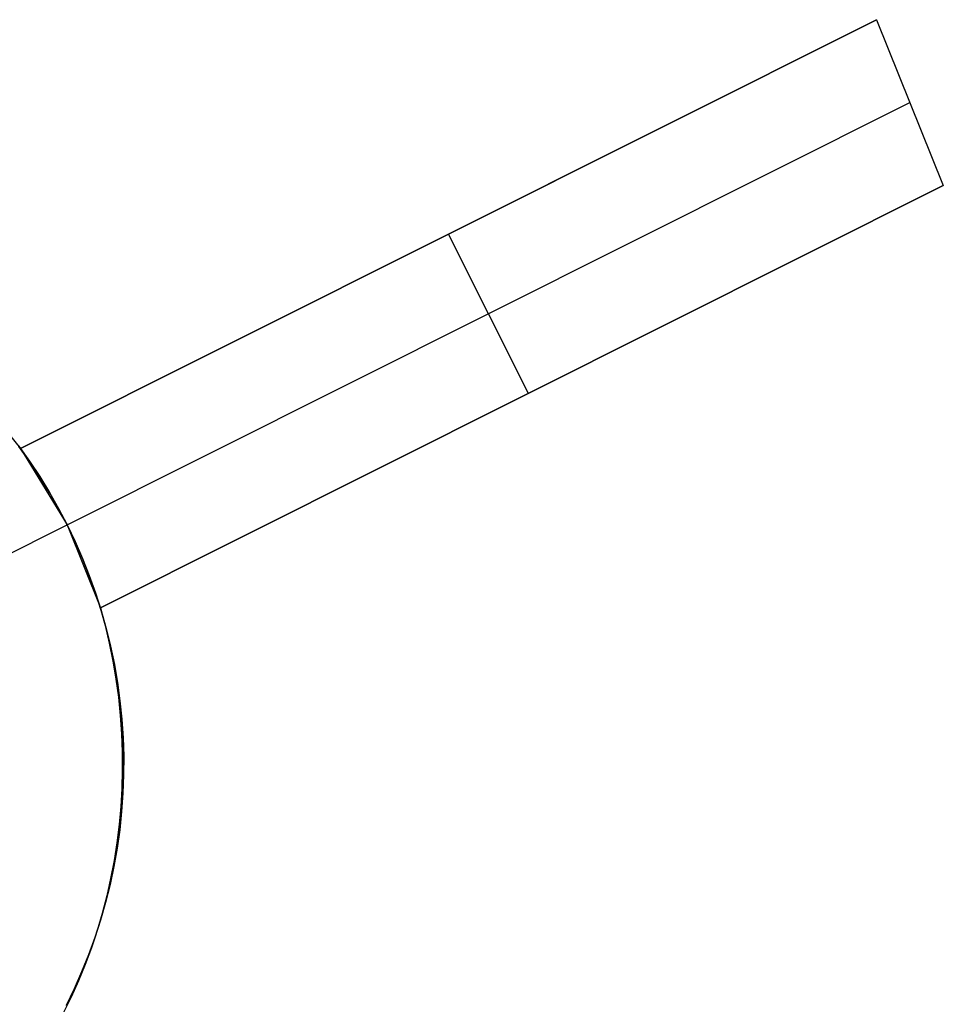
# Model space of a CAD drawing. Header units: millimetres. Extents: x 6239 to 7218, y -13987 to -13139.
# Tile 270 of 296: x 6823.12 to 6828.3, y -13443.25 to -13437.72. Entities that reach past the tile are written whole.
import ezdxf

# ---------------------------------------------------------------- set-up
doc = ezdxf.new("R2010")
doc.units = ezdxf.units.MM
doc.layers.add('color', color=7, linetype='Continuous')

msp = doc.modelspace()

# ---------------------------------------------------------------- linework, layer by layer
at = {"layer": 'color', "color": 254, "true_color": 0xcad1ee}
for p, q in [((6827.927, -13437.7221, 9.0329), (6823.1218, -13440.1302, 3.658)), ((6823.1218, -13440.1302, 11.2365), (6827.927, -13437.7221, 9.0329)), ((6827.927, -13437.7221, 9.0329), (6823.1218, -13440.1302, 3.658)), ((6823.1218, -13440.1302, 11.2365), (6827.927, -13437.7221, 9.0329)), ((6827.927, -13437.7221, 9.0329), (6828.3018, -13438.6528, 8.9509)), ((6827.927, -13437.7221, 9.0329), (6828.3018, -13438.6528, 8.9509)), ((6823.3833, -13440.5584, 3.7), (6828.1147, -13438.1873, 8.9923)), ((6823.1218, -13440.1302, 7.4473), (6826.5094, -13438.4325, 7.4473)), ((6823.5699, -13441.0243, 3.658), (6828.3018, -13438.6528, 8.9509)), ((6828.3018, -13438.6528, 8.9509), (6823.5699, -13441.0243, 11.1148)), ((6823.5699, -13441.0243, 3.658), (6828.3018, -13438.6528, 8.9509)), ((6828.3018, -13438.6528, 8.9509), (6823.5699, -13441.0243, 11.1148)), ((6825.9724, -13439.8202, 6.3454), (6825.5244, -13438.9262, 6.3454)), ((6825.5244, -13438.9262, 6.3454), (6825.5244, -13438.9262, 10.1358)), ((6823.5699, -13441.0243, 7.3864), (6826.9031, -13439.3538, 7.3864)), ((6825.9358, -13439.8385, 10.0341), (6825.9358, -13439.8385, 6.3045)), ((6823.0509, -13440.0417, 11.2592), (6823.1218, -13440.1302, 11.2365)), ((6823.0509, -13440.0417, 11.2592), (6823.1218, -13440.1302, 11.2365)), ((6823.1121, -13440.117, 3.1843), (6823.1724, -13440.2015, 3.1843)), ((6823.1728, -13440.2021, -7.3), (6823.1126, -13440.1178, -7.3)), ((6823.1728, -13440.2021, -7.3), (6823.1126, -13440.1178, -7.3)), ((6823.1218, -13440.1302, 3.658), (6823.3833, -13440.5584, 3.7)), ((6823.1218, -13440.1302, 11.2365), (6823.1218, -13440.1302, 3.658)), ((6823.1218, -13440.1302, 11.2365), (6823.1218, -13440.1302, 3.658)), ((6823.1218, -13440.1302, 3.658), (6823.3833, -13440.5584, 3.7)), ((6823.1724, -13440.2015, 3.1843), (6823.2297, -13440.2879, 3.1843)), ((6823.23, -13440.2884, -7.3), (6823.1728, -13440.2021, -7.3)), ((6823.23, -13440.2884, -7.3), (6823.1728, -13440.2021, -7.3)), ((6823.2297, -13440.2879, 3.1843), (6823.284, -13440.3763, 3.1843)), ((6823.2842, -13440.3766, -7.3), (6823.23, -13440.2884, -7.3)), ((6823.2842, -13440.3766, -7.3), (6823.23, -13440.2884, -7.3)), ((6823.284, -13440.3763, 3.1843), (6823.3353, -13440.4665, 3.1843)), ((6823.3354, -13440.4667, -7.3), (6823.2842, -13440.3766, -7.3)), ((6823.3354, -13440.4667, -7.3), (6823.2842, -13440.3766, -7.3)), ((6823.3353, -13440.4665, 3.1843), (6823.3833, -13440.5584, 3.1843)), ((6823.3833, -13440.5584, -7.3), (6823.3354, -13440.4667, -7.3)), ((6823.3833, -13440.5584, -7.3), (6823.3354, -13440.4667, -7.3)), ((6821.8188, -13441.3425, -7.3), (6823.3833, -13440.5584, -7.3)), ((6823.4281, -13440.6518, -7.3), (6823.3833, -13440.5584, -7.3)), ((6823.3833, -13440.5584, 3.7), (6823.5699, -13441.0243, 3.658)), ((6823.3833, -13440.5584, 3.7), (6823.3833, -13440.5584, -7.3)), ((6823.4281, -13440.6518, -7.3), (6823.3833, -13440.5584, -7.3)), ((6823.3833, -13440.5584, 3.7), (6823.5699, -13441.0243, 3.658)), ((6823.3833, -13440.5584, 3.1105), (6823.4282, -13440.652, 3.1105)), ((6823.3833, -13440.5584, 3.7), (6823.3833, -13440.5584, -7.3)), ((6823.4697, -13440.7467, -7.3), (6823.4281, -13440.6518, -7.3)), ((6823.4697, -13440.7467, -7.3), (6823.4281, -13440.6518, -7.3)), ((6823.4282, -13440.652, 3.1105), (6823.4698, -13440.747, 3.1105)), ((6823.5079, -13440.8429, -7.3), (6823.4697, -13440.7467, -7.3)), ((6823.5079, -13440.8429, -7.3), (6823.4697, -13440.7467, -7.3)), ((6823.4698, -13440.747, 3.1105), (6823.5081, -13440.8434, 3.1105)), ((6823.5428, -13440.9404, -7.3), (6823.5079, -13440.8429, -7.3)), ((6823.5428, -13440.9404, -7.3), (6823.5079, -13440.8429, -7.3)), ((6823.5081, -13440.8434, 3.1105), (6823.5431, -13440.9411, 3.1105)), ((6823.5744, -13441.0391, -7.3), (6823.5428, -13440.9404, -7.3)), ((6823.5744, -13441.0391, -7.3), (6823.5428, -13440.9404, -7.3)), ((6823.5431, -13440.9411, 3.1105), (6823.5746, -13441.0399, 3.1105)), ((6823.5699, -13441.0243, 11.1148), (6823.5965, -13441.1233, 11.1106)), ((6823.5699, -13441.0243, 11.1148), (6823.5699, -13441.0243, 3.658)), ((6823.5699, -13441.0243, 11.1148), (6823.5699, -13441.0243, 3.658)), ((6823.5699, -13441.0243, 11.1148), (6823.5965, -13441.1233, 11.1106)), ((6823.6025, -13441.1388, -7.3), (6823.5744, -13441.0391, -7.3)), ((6823.6025, -13441.1388, -7.3), (6823.5744, -13441.0391, -7.3)), ((6823.5746, -13441.0399, 3.1105), (6823.6027, -13441.1398, 3.1105)), ((6823.5965, -13441.1233, 11.1106), (6823.62, -13441.2232, 11.1077)), ((6823.5965, -13441.1233, 11.1106), (6823.62, -13441.2232, 11.1077)), ((6823.6271, -13441.2394, -7.3), (6823.6025, -13441.1388, -7.3)), ((6823.6271, -13441.2394, -7.3), (6823.6025, -13441.1388, -7.3)), ((6823.6027, -13441.1398, 3.1105), (6823.6274, -13441.2406, 3.1105)), ((6823.62, -13441.2232, 11.1077), (6823.6402, -13441.3238, 11.1063)), ((6823.62, -13441.2232, 11.1077), (6823.6402, -13441.3238, 11.1063)), ((6823.6482, -13441.3407, -7.3), (6823.6271, -13441.2394, -7.3)), ((6823.6482, -13441.3407, -7.3), (6823.6271, -13441.2394, -7.3)), ((6823.6274, -13441.2406, 3.1105), (6823.6485, -13441.3422, 3.1105)), ((6823.6402, -13441.3238, 11.1063), (6823.6573, -13441.425, 11.1062)), ((6823.6402, -13441.3238, 11.1063), (6823.6573, -13441.425, 11.1062)), ((6823.6659, -13441.4428, -7.3), (6823.6482, -13441.3407, -7.3)), ((6823.6659, -13441.4428, -7.3), (6823.6482, -13441.3407, -7.3)), ((6823.6485, -13441.3422, 3.1105), (6823.6661, -13441.4444, 3.1105)), ((6823.6573, -13441.425, 11.1062), (6823.671, -13441.5267, 11.1074)), ((6823.6573, -13441.425, 11.1062), (6823.671, -13441.5267, 11.1074)), ((6823.68, -13441.5454, -7.3), (6823.6659, -13441.4428, -7.3)), ((6823.68, -13441.5454, -7.3), (6823.6659, -13441.4428, -7.3)), ((6823.6661, -13441.4444, 3.1105), (6823.6802, -13441.5472, 3.1105)), ((6823.671, -13441.5267, 11.1074), (6823.6815, -13441.6288, 11.1101)), ((6823.671, -13441.5267, 11.1074), (6823.6815, -13441.6288, 11.1101)), ((6823.6905, -13441.6484, -7.3), (6823.68, -13441.5454, -7.3)), ((6823.6905, -13441.6484, -7.3), (6823.68, -13441.5454, -7.3)), ((6823.6802, -13441.5472, 3.1105), (6823.6907, -13441.6504, 3.1105)), ((6823.6815, -13441.6288, 11.1101), (6823.6887, -13441.7311, 11.1141)), ((6823.6815, -13441.6288, 11.1101), (6823.6887, -13441.7311, 11.1141)), ((6823.6975, -13441.7517, -7.3), (6823.6905, -13441.6484, -7.3)), ((6823.6975, -13441.7517, -7.3), (6823.6905, -13441.6484, -7.3)), ((6823.6907, -13441.6504, 3.1105), (6823.6976, -13441.7539, 3.1105)), ((6823.6887, -13441.7311, 11.1141), (6823.6926, -13441.8336, 11.1195)), ((6823.6887, -13441.7311, 11.1141), (6823.6926, -13441.8336, 11.1195)), ((6823.7009, -13441.8552, -7.3), (6823.6975, -13441.7517, -7.3)), ((6823.7009, -13441.8552, -7.3), (6823.6975, -13441.7517, -7.3)), ((6823.6976, -13441.7539, 3.1105), (6823.701, -13441.8576, 3.1105)), ((6823.6926, -13441.8336, 11.1195), (6823.6932, -13441.936, 11.1262)), ((6823.6926, -13441.8336, 11.1195), (6823.6932, -13441.936, 11.1262)), ((6823.701, -13441.8576, 3.1105), (6823.7007, -13441.9613, 3.1105)), ((6823.7008, -13441.9588, -7.3), (6823.7009, -13441.8552, -7.3)), ((6823.7008, -13441.9588, -7.3), (6823.7009, -13441.8552, -7.3)), ((6823.6932, -13441.936, 11.1262), (6823.6905, -13442.0383, 11.1343)), ((6823.6932, -13441.936, 11.1262), (6823.6905, -13442.0383, 11.1343)), ((6823.7007, -13441.9613, 3.1105), (6823.6969, -13442.065, 3.1105)), ((6823.6971, -13442.0623, -7.3), (6823.7008, -13441.9588, -7.3)), ((6823.6971, -13442.0623, -7.3), (6823.7008, -13441.9588, -7.3)), ((6823.6905, -13442.0383, 11.1343), (6823.6845, -13442.1403, 11.1438)), ((6823.6905, -13442.0383, 11.1343), (6823.6845, -13442.1403, 11.1438)), ((6823.6969, -13442.065, 3.1105), (6823.6895, -13442.1685, 3.1105)), ((6823.6898, -13442.1656, -7.3), (6823.6971, -13442.0623, -7.3)), ((6823.6898, -13442.1656, -7.3), (6823.6971, -13442.0623, -7.3)), ((6823.6845, -13442.1403, 11.1438), (6823.6753, -13442.242, 11.1545)), ((6823.6845, -13442.1403, 11.1438), (6823.6753, -13442.242, 11.1545)), ((6823.6895, -13442.1685, 3.1105), (6823.6785, -13442.2716, 3.1105)), ((6823.6789, -13442.2686, -7.3), (6823.6898, -13442.1656, -7.3)), ((6823.6789, -13442.2686, -7.3), (6823.6898, -13442.1656, -7.3)), ((6823.6753, -13442.242, 11.1545), (6823.6627, -13442.3431, 11.1666)), ((6823.6753, -13442.242, 11.1545), (6823.6627, -13442.3431, 11.1666)), ((6823.6785, -13442.2716, 3.1105), (6823.664, -13442.3744, 3.1105)), ((6823.6645, -13442.3712, -7.3), (6823.6789, -13442.2686, -7.3)), ((6823.6645, -13442.3712, -7.3), (6823.6789, -13442.2686, -7.3)), ((6823.6627, -13442.3431, 11.1666), (6823.6469, -13442.4437, 11.18)), ((6823.6627, -13442.3431, 11.1666), (6823.6469, -13442.4437, 11.18)), ((6823.664, -13442.3744, 3.1105), (6823.6459, -13442.4765, 3.1105)), ((6823.6466, -13442.4732, -7.3), (6823.6645, -13442.3712, -7.3)), ((6823.6466, -13442.4732, -7.3), (6823.6645, -13442.3712, -7.3)), ((6823.6469, -13442.4437, 11.18), (6823.6278, -13442.5434, 11.1947)), ((6823.6469, -13442.4437, 11.18), (6823.6278, -13442.5434, 11.1947)), ((6823.6459, -13442.4765, 3.1105), (6823.6243, -13442.578, 3.1105)), ((6823.6251, -13442.5745, -7.3), (6823.6466, -13442.4732, -7.3)), ((6823.6251, -13442.5745, -7.3), (6823.6466, -13442.4732, -7.3)), ((6823.6002, -13442.675, -7.3), (6823.6251, -13442.5745, -7.3)), ((6823.6002, -13442.675, -7.3), (6823.6251, -13442.5745, -7.3)), ((6823.6278, -13442.5434, 11.1947), (6823.6055, -13442.6424, 11.2107)), ((6823.6278, -13442.5434, 11.1947), (6823.6055, -13442.6424, 11.2107)), ((6823.6243, -13442.578, 3.1105), (6823.5992, -13442.6787, 3.1105)), ((6823.5992, -13442.6787, 3.1105), (6823.5706, -13442.7784, 3.1105)), ((6823.5718, -13442.7746, -7.3), (6823.6002, -13442.675, -7.3)), ((6823.5718, -13442.7746, -7.3), (6823.6002, -13442.675, -7.3)), ((6823.6055, -13442.6424, 11.2107), (6823.5801, -13442.7403, 11.2279)), ((6823.6055, -13442.6424, 11.2107), (6823.5801, -13442.7403, 11.2279)), ((6823.5801, -13442.7403, 11.2279), (6823.5514, -13442.8371, 11.2463)), ((6823.5801, -13442.7403, 11.2279), (6823.5514, -13442.8371, 11.2463)), ((6823.5706, -13442.7784, 3.1105), (6823.5386, -13442.8771, 3.1105)), ((6823.54, -13442.8732, -7.3), (6823.5718, -13442.7746, -7.3)), ((6823.54, -13442.8732, -7.3), (6823.5718, -13442.7746, -7.3)), ((6823.5514, -13442.8371, 11.2463), (6823.5197, -13442.9327, 11.2659)), ((6823.5514, -13442.8371, 11.2463), (6823.5197, -13442.9327, 11.2659)), ((6823.5386, -13442.8771, 3.1105), (6823.5032, -13442.9746, 3.1105)), ((6823.5048, -13442.9706, -7.3), (6823.54, -13442.8732, -7.3)), ((6823.5048, -13442.9706, -7.3), (6823.54, -13442.8732, -7.3)), ((6823.5197, -13442.9327, 11.2659), (6823.4848, -13443.027, 11.2867)), ((6823.5197, -13442.9327, 11.2659), (6823.4848, -13443.027, 11.2867)), ((6823.5032, -13442.9746, 3.1105), (6823.4645, -13443.0708, 3.1105)), ((6823.4663, -13443.0667, -7.3), (6823.5048, -13442.9706, -7.3)), ((6823.4663, -13443.0667, -7.3), (6823.5048, -13442.9706, -7.3)), ((6823.4645, -13443.0708, 3.1105), (6823.4225, -13443.1657, 3.1105)), ((6823.4244, -13443.1614, -7.3), (6823.4663, -13443.0667, -7.3)), ((6823.4244, -13443.1614, -7.3), (6823.4663, -13443.0667, -7.3)), ((6823.4848, -13443.027, 11.2867), (6823.4469, -13443.1198, 11.3087)), ((6823.4848, -13443.027, 11.2867), (6823.4469, -13443.1198, 11.3087)), ((6823.4469, -13443.1198, 11.3087), (6823.406, -13443.2111, 11.3318)), ((6823.4469, -13443.1198, 11.3087), (6823.406, -13443.2111, 11.3318)), ((6823.4225, -13443.1657, 3.1105), (6823.3772, -13443.259, 3.1105)), ((6823.3794, -13443.2547, -7.3), (6823.4244, -13443.1614, -7.3)), ((6823.3794, -13443.2547, -7.3), (6823.4244, -13443.1614, -7.3)), ((6823.406, -13443.2111, 11.3318), (6823.3621, -13443.3007, 11.356)), ((6823.406, -13443.2111, 11.3318), (6823.3621, -13443.3007, 11.356))]:
    msp.add_line(p, q, dxfattribs=at)

doc.saveas('drawing.dxf')
